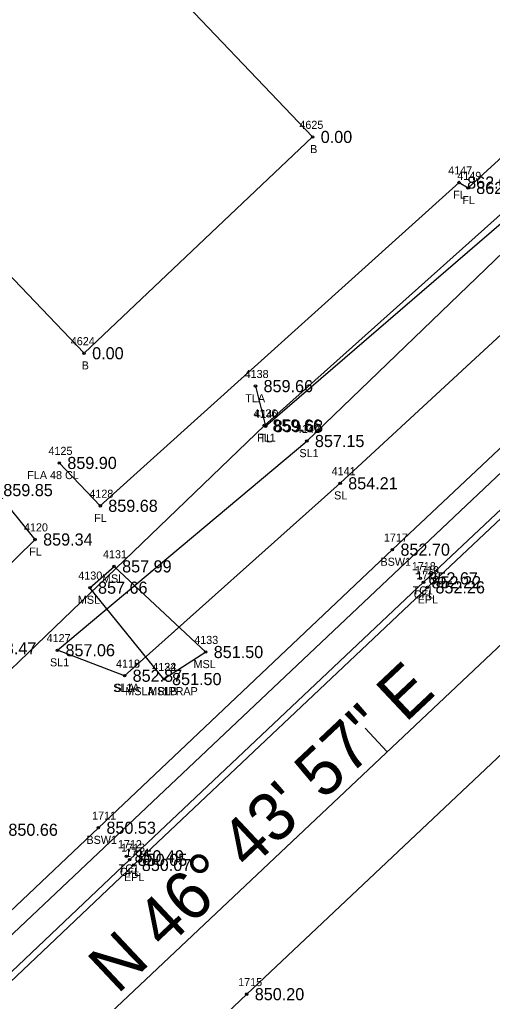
# Model space of a CAD drawing. Extents: x 1622501 to 1626664, y 1117816 to 1121579.
# Drawn here: x 1624963.5 to 1625022.1, y 1120185.2 to 1120306.8 of the extents above; entities that cross this region are included whole.
import ezdxf

# ---------------------------------------------------------------- set-up
doc = ezdxf.new("R2010")
doc.units = 0
for name, color, linetype in [('RD_EX_Bldg', 7, 'Continuous'), ('RD_EX_Bldg_txCode', 7, 'Continuous'), ('RD_EX_Conc', 7, 'Continuous'), ('RD_EX_Conc_txCode', 7, 'Continuous'), ('RD_EX_DR_Pipe', 7, 'Continuous'), ('RD_EX_Fence_Other', 7, 'Continuous'), ('RD_EX_Fence_Other_txCode', 7, 'Continuous'), ('RD_EX_Misc', 7, 'Continuous'), ('RD_EX_Misc_txCode', 7, 'Continuous'), ('RD_EX_Road', 7, 'Continuous'), ('RD_EX_Road_txCode', 7, 'Continuous'), ('RD_EX_TX_Bldg_ELEV', 7, 'Continuous'), ('RD_EX_TX_Conc_ELEV', 7, 'Continuous'), ('RD_EX_TX_Fence_Other_ELEV', 7, 'Continuous'), ('RD_EX_TX_Misc_ELEV', 7, 'Continuous'), ('RD_EX_TX_Road_ELEV', 7, 'Continuous'), ('RD_EX_TX_VEG_ELEV', 7, 'Continuous'), ('RD_EX_VEG', 7, 'Continuous'), ('RD_EX_VEG_txCode', 7, 'Continuous'), ('RD_HC_Cl', 7, 'Continuous'), ('RD_HC_Data', 7, 'Continuous'), ('RD_HC_Data_Tic', 7, 'Continuous'), ('RD_SMD_Locator', 7, 'Continuous')]:
    doc.layers.add(name, color=color, linetype=linetype)

msp = doc.modelspace()

# ---------------------------------------------------------------- linework, layer by layer
at = {"layer": 'RD_EX_Bldg'}
msp.add_lwpolyline([(1624926.13, 1120301.27), (1624940.34, 1120286.41), (1624946.21, 1120291.97), (1624971.49, 1120265.51), (1624999.84, 1120292.31), (1624960.18, 1120333.81), (1624926.13, 1120301.27)], dxfattribs=at)
at = {"layer": 'RD_EX_Conc'}
for points in [[(1624897.38, 1120127.59), (1624903.7, 1120133.25), (1624939.77, 1120167.41), (1624977.14, 1120202.76), (1625013.59, 1120237.14), (1625049.49, 1120270.84), (1625084.28, 1120303.48), (1625121.79, 1120338.74), (1625157.61, 1120372.54), (1625193.03, 1120405.9), (1625230.27, 1120441.11), (1625263.99, 1120473.05), (1625301.8, 1120509.25), (1625336.15, 1120542.22), (1625372.25, 1120576.99), (1625405.36, 1120609.31), (1625409.32, 1120614.52), (1625412.46, 1120620.32), (1625414.42, 1120627.02), (1625414.97, 1120636.14), (1625412.91, 1120644.37), (1625411.04, 1120648.09), (1625399.27, 1120667.19)], [(1624899.89, 1120137.53), (1624936.24, 1120171.7), (1624973.26, 1120206.73), (1625009.73, 1120241.18), (1625045.82, 1120275.1), (1625080.72, 1120307.72), (1625118.03, 1120342.85), (1625154.46, 1120377.15), (1625189.45, 1120410.1), (1625226.4, 1120445.05), (1625260.08, 1120477.09), (1625298.21, 1120513.61), (1625332.49, 1120546.41), (1625368.4, 1120581), (1625401.3, 1120613.09), (1625404.62, 1120617.81), (1625407.29, 1120622.41), (1625408.96, 1120627.09), (1625409.26, 1120635.88), (1625414.41, 1120636.08)]]:
    msp.add_lwpolyline(points, dxfattribs=at)
at = {"layer": 'RD_EX_DR_Pipe'}
msp.add_lwpolyline([(1625495.16, 1120700.17), (1625478.48, 1120693.94), (1625478.48, 1120693.94), (1625401.27, 1120618.61), (1625386.85, 1120595.89), (1625386.85, 1120595.89), (1625239.34, 1120454.58), (1625067.49, 1120292.51), (1624913.32, 1120147.08), (1624906.32, 1120142.58), (1624803.57, 1120043.73), (1624612.21, 1119870.34), (1624528.3, 1119793.12)], dxfattribs=at)
at = {"layer": 'RD_EX_Fence_Other'}
for points in [[(1624882.11, 1120146.41), (1624922.83, 1120188.17), (1624952.58, 1120216.9), (1624993.86, 1120256.56), (1625030.93, 1120289.64), (1625069.58, 1120326), (1625106.79, 1120358.46), (1625145.39, 1120394.48), (1625163.87, 1120411), (1625180.05, 1120426.7), (1625211.37, 1120456.62), (1625250.44, 1120494.55), (1625284.57, 1120527.63), (1625318.69, 1120557.98), (1625317.76, 1120559.82), (1625354.44, 1120595.49), (1625389.43, 1120629.69)], [(1624968.41, 1120251.92), (1624973.49, 1120246.61), (1625018, 1120286.66), (1625019.13, 1120285.99), (1625066.23, 1120328.95), (1625069.09, 1120326.05), (1625069.14, 1120326.97), (1625105.34, 1120359.8), (1625118.18, 1120370.27), (1625118.18, 1120370.27), (1625145, 1120394.59), (1625165.44, 1120413.58)], [(1624858.61, 1120181.16), (1624885.84, 1120153), (1624885.79, 1120151.16), (1624925.79, 1120193.73), (1624921.29, 1120199.2), (1624921.29, 1120199.2), (1624965.41, 1120242.44), (1624960.47, 1120248.56)]]:
    msp.add_lwpolyline(points, dxfattribs=at)
at = {"layer": 'RD_EX_Misc'}
msp.add_lwpolyline([(1624981.4, 1120225.15), (1624972.22, 1120236.47), (1624975.21, 1120239.11), (1624986.57, 1120228.5), (1624981.4, 1120225.15)], dxfattribs=at)
at = {"layer": 'RD_EX_Road'}
for points in [[(1624781.37, 1120199.02), (1624784.16, 1120188.99), (1624788.32, 1120183.84), (1624819.77, 1120157.81), (1624850.78, 1120132.06), (1624863.12, 1120123.17), (1624872.56, 1120120.78), (1624881.48, 1120120.16), (1624884.46, 1120120.69), (1624898.03, 1120126.78), (1624903.4, 1120131.45), (1624903.18, 1120131.68), (1624904.19, 1120132.73), (1624940.4, 1120166.87), (1624977.65, 1120202.12), (1625014.07, 1120236.51), (1625050.07, 1120270.32), (1625084.78, 1120302.73), (1625122.29, 1120338.04), (1625158.19, 1120371.97), (1625193.61, 1120405.27), (1625230.89, 1120440.45)], [(1624481.69, 1119706.57), (1624518.07, 1119740.62), (1624554.52, 1119774.63), (1624590.99, 1119808.78), (1624627.13, 1119843.17), (1624664.12, 1119876.78), (1624700.28, 1119911.28), (1624736.97, 1119945.68), (1624773.63, 1119979.8), (1624810.11, 1120014.45), (1624846.42, 1120048.91), (1624882.77, 1120083.19), (1624919.14, 1120117.14), (1624955.41, 1120151.75), (1624991.66, 1120186.11), (1625027.75, 1120220.09), (1625065.42, 1120252.96), (1625104.19, 1120284.12), (1625143.2, 1120315.04), (1625181.69, 1120345.9), (1625220.31, 1120377.13)]]:
    msp.add_lwpolyline(points, dxfattribs=at)
at = {"layer": 'RD_EX_VEG'}
for points in [[(1624992.75, 1120261.44), (1624994.01, 1120256.48), (1625045.59, 1120300.87), (1625059.12, 1120303.27), (1625063.51, 1120321.98), (1625105.34, 1120359.8), (1625167.77, 1120414.63), (1625284.57, 1120527.63), (1625296.64, 1120540.3), (1625291.87, 1120545.15)], [(1624976.51, 1120225.56), (1624968.18, 1120228.72), (1624999.12, 1120254.64), (1625025.74, 1120280.24), (1625033.51, 1120277.35)], [(1624976.51, 1120225.56), (1625003.25, 1120249.4), (1625033.51, 1120277.35)]]:
    msp.add_lwpolyline(points, dxfattribs=at)
at = {"layer": 'RD_HC_Cl'}
msp.add_line((1624870.49, 1120085.68), (1625124.67, 1120324.94), dxfattribs=at)
at = {"layer": 'RD_HC_Data_Tic'}
msp.add_line((1625009.08, 1120216.13), (1625006.34, 1120219.05), dxfattribs=at)
at = {"layer": 'RD_SMD_Locator'}
for centre in [(1624999.84, 1120292.31), (1625018, 1120286.66), (1625019.13, 1120285.99), (1624971.49, 1120265.51), (1624992.75, 1120261.44), (1624993.86, 1120256.56), (1624994.01, 1120256.48), (1624999.12, 1120254.64), (1624968.41, 1120251.92), (1625003.25, 1120249.4), (1624973.49, 1120246.61), (1624965.41, 1120242.44), (1625009.73, 1120241.18), (1624975.21, 1120239.11), (1625013.2, 1120237.63), (1624972.22, 1120236.47), (1625013.59, 1120237.14), (1625014.07, 1120236.51), (1624968.18, 1120228.72), (1624986.57, 1120228.5), (1624976.51, 1120225.56), (1624976.51, 1120225.56), (1624981.4, 1120225.15), (1624981.4, 1120225.15), (1624973.26, 1120206.73), (1624976.74, 1120203.19), (1624977.14, 1120202.76), (1624977.65, 1120202.12), (1624991.66, 1120186.11)]:
    msp.add_circle(centre, 0.15, dxfattribs=at)

# ---------------------------------------------------------------- texts
at = {"layer": 'RD_EX_Bldg_txCode'}
for s, p in [('4625', (1624998.19, 1120293.31)), ('B', (1624999.53, 1120290.31)), ('4624', (1624969.84, 1120266.51)), ('B', (1624971.19, 1120263.51))]:
    msp.add_text(s, height=1, dxfattribs=at).set_placement(p)
at = {"layer": 'RD_EX_Conc_txCode'}
for s, p in [('1717', (1625008.67, 1120242.18)), ('BSW1', (1625008.25, 1120239.18)), ('1718', (1625012.14, 1120238.63)), ('1719', (1625012.53, 1120238.14)), ('TC1', (1625012.24, 1120235.63)), ('CFL', (1625012.38, 1120235.14)), ('1711', (1624972.48, 1120207.73)), ('BSW1', (1624971.78, 1120204.73)), ('1712', (1624975.68, 1120204.19)), ('1713', (1624976.07, 1120203.76)), ('TC1', (1624975.78, 1120201.19)), ('CFL', (1624975.93, 1120200.76))]:
    msp.add_text(s, height=1, dxfattribs=at).set_placement(p)
at = {"layer": 'RD_EX_Fence_Other_txCode'}
for s, p in [('4147', (1625016.65, 1120287.66)), ('4149', (1625017.78, 1120286.99)), ('FL', (1625017.27, 1120284.66)), ('FL', (1625018.4, 1120283.99)), ('4136', (1624992.49, 1120257.56)), ('FL1', (1624992.96, 1120254.56)), ('4125', (1624967.07, 1120252.92)), ('FLA 48 CL', (1624964.44, 1120249.92)), ('4128', (1624972.14, 1120247.61)), ('FL', (1624972.75, 1120244.61)), ('4120', (1624964.03, 1120243.44)), ('FL', (1624964.68, 1120240.44))]:
    msp.add_text(s, height=1, dxfattribs=at).set_placement(p)
at = {"layer": 'RD_EX_Misc_txCode'}
for s, p in [('4131', (1624973.83, 1120240.11)), ('4130', (1624970.77, 1120237.47)), ('MSL', (1624973.71, 1120237.11)), ('MSL', (1624970.72, 1120234.47)), ('4133', (1624985.15, 1120229.5)), ('4122', (1624979.95, 1120226.15)), ('4134', (1624979.94, 1120226.15)), ('MSL', (1624985.07, 1120226.5)), ('MSLA RIPRAP', (1624976.6, 1120223.15)), ('MSLB', (1624979.43, 1120223.15))]:
    msp.add_text(s, height=1, dxfattribs=at).set_placement(p)
at = {"layer": 'RD_EX_Road_txCode'}
for s, p in [('1720', (1625012.68, 1120237.51)), ('EPL', (1625012.87, 1120234.51)), ('1714', (1624976.59, 1120203.12)), ('EPL', (1624976.45, 1120200.12)), ('1715', (1624990.6, 1120187.11))]:
    msp.add_text(s, height=1, dxfattribs=at).set_placement(p)
at = {"layer": 'RD_EX_TX_Bldg_ELEV'}
for p in [(1625000.84, 1120291.56), (1624972.49, 1120264.76)]:
    msp.add_text('0.00', height=1.5, dxfattribs=at).set_placement(p)
at = {"layer": 'RD_EX_TX_Conc_ELEV'}
for s, p in [('852.70', (1625010.73, 1120240.43)), ('852.67', (1625014.2, 1120236.88)), ('852.22', (1625014.59, 1120236.39)), ('850.53', (1624974.26, 1120205.98)), ('850.49', (1624977.74, 1120202.44)), ('850.05', (1624978.14, 1120202.01))]:
    msp.add_text(s, height=1.5, dxfattribs=at).set_placement(p)
at = {"layer": 'RD_EX_TX_Fence_Other_ELEV'}
for s, p in [('862.02', (1625019, 1120285.91)), ('862.08', (1625020.13, 1120285.24)), ('859.66', (1624994.86, 1120255.81)), ('859.90', (1624969.41, 1120251.17)), ('859.85', (1624961.47, 1120247.81)), ('859.68', (1624974.49, 1120245.86)), ('859.34', (1624966.41, 1120241.69))]:
    msp.add_text(s, height=1.5, dxfattribs=at).set_placement(p)
at = {"layer": 'RD_EX_TX_Misc_ELEV'}
for s, p in [('857.99', (1624976.21, 1120238.36)), ('857.66', (1624973.22, 1120235.72)), ('851.50', (1624987.57, 1120227.75)), ('851.50', (1624982.4, 1120224.4)), ('851.50', (1624982.4, 1120224.4))]:
    msp.add_text(s, height=1.5, dxfattribs=at).set_placement(p)
at = {"layer": 'RD_EX_TX_Road_ELEV'}
for s, p in [('852.26', (1625015.07, 1120235.76)), ('850.07', (1624978.65, 1120201.37)), ('850.20', (1624992.66, 1120185.36))]:
    msp.add_text(s, height=1.5, dxfattribs=at).set_placement(p)
at = {"layer": 'RD_EX_TX_VEG_ELEV'}
for s, p in [('859.66', (1624993.75, 1120260.69)), ('859.68', (1624995.01, 1120255.73)), ('857.15', (1625000.12, 1120253.89)), ('854.21', (1625004.25, 1120248.65)), ('858.47', (1624959.43, 1120228.21)), ('857.06', (1624969.18, 1120227.97)), ('852.87', (1624977.51, 1120224.81)), ('852.87', (1624977.51, 1120224.81)), ('850.66', (1624962.1, 1120205.73))]:
    msp.add_text(s, height=1.5, dxfattribs=at).set_placement(p)
at = {"layer": 'RD_EX_VEG_txCode'}
for s, p in [('4138', (1624991.4, 1120262.44)), ('TLA', (1624991.49, 1120259.44)), ('4140', (1624992.63, 1120257.48)), ('4142', (1624997.77, 1120255.64)), ('TL', (1624993.24, 1120254.48)), ('SL1', (1624998.2, 1120252.64)), ('4141', (1625002.19, 1120250.4)), ('SL', (1625002.5, 1120247.4)), ('4127', (1624966.84, 1120229.72)), ('SL1', (1624967.26, 1120226.72)), ('4118', (1624975.45, 1120226.56)), ('4119', (1624975.45, 1120226.56)), ('SL1A', (1624975.1, 1120223.56)), ('SLA', (1624975.26, 1120223.56))]:
    msp.add_text(s, height=1, dxfattribs=at).set_placement(p)
at = {"layer": 'RD_HC_Data'}
msp.add_text('N 46%%d 43\' 57" E', height=6, rotation=43.2675, dxfattribs=at).set_placement((1624975.62, 1120186.01))

doc.saveas('drawing.dxf')
